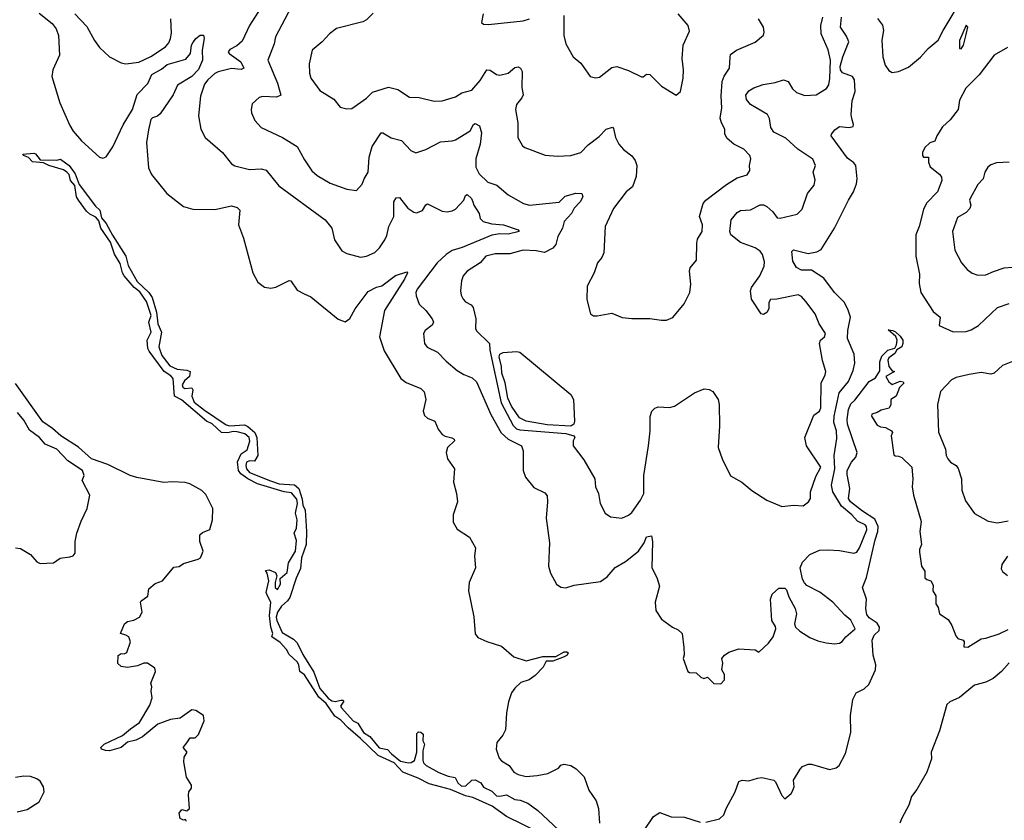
# Model space of a CAD drawing. Extents: x 2133489 to 2292442, y 756223 to 916462.
# Tile 441 of 463: x 2273040 to 2279016, y 874102 to 878960. Entities that reach past the tile are written whole.
import ezdxf

# ---------------------------------------------------------------- set-up
doc = ezdxf.new("R2010")
doc.units = 0

msp = doc.modelspace()

# ---------------------------------------------------------------- linework, layer by layer
at = {"layer": '0CON20XD'}
for points in [[(2278246.3, 878966.3), (2278276.3, 878926.4), (2278283.1, 878895), (2278273.6, 878835), (2278279.1, 878735), (2278293.1, 878683.1), (2278315, 878650.8), (2278335, 878640), (2278375, 878645.4), (2278435, 878671.8), (2278508.3, 878731.7), (2278554.5, 878785), (2278615.2, 878834.8), (2278644.8, 878895.2), (2278767.6, 879102.4)], [(2274535, 879084.4), (2274435, 878924.5), (2274389.5, 878830.5), (2274357.8, 878802.2), (2274315, 878780), (2274305.8, 878765), (2274310.8, 878755), (2274382.9, 878705), (2274400, 878665), (2274385, 878658.1), (2274325, 878662.8), (2274245, 878643.6), (2274225, 878634.4), (2274181.4, 878595), (2274162.2, 878567.8), (2274137.8, 878495), (2274125.8, 878375.8), (2274138.6, 878295), (2274165.7, 878245.7), (2274270, 878155), (2274325, 878086), (2274345, 878072.9), (2274435, 878050), (2274505, 878055.5), (2274535, 878046.9), (2274612.1, 877952.1), (2274894, 877745), (2274934, 877695), (2274951.2, 877625), (2274995, 877556.7), (2275025, 877541.2), (2275108.3, 877518.3), (2275145, 877524.4), (2275195, 877546.7), (2275223.5, 877575), (2275256.2, 877625), (2275268.7, 877651.3), (2275280.6, 877705), (2275311.6, 877765), (2275310.9, 877855), (2275325, 877880), (2275345, 877881.4), (2275395, 877816.7), (2275432.8, 877792.8), (2275449.1, 877789.1), (2275485, 877801.9), (2275505, 877837.1), (2275515, 877841.9), (2275605, 877797.7), (2275635, 877794), (2275665, 877800), (2275685, 877810), (2275735.7, 877864.3), (2275746.4, 877893.6), (2275755, 877898.8), (2275782.5, 877875), (2275790.6, 877855), (2275795.8, 877835), (2275829.2, 877785), (2275835, 877753.3), (2275853.8, 877735), (2275905, 877721.1), (2275975.7, 877715.7), (2276065.3, 877685.3), (2276070.8, 877675), (2276005, 877657.9), (2275955, 877661.4), (2275905, 877652.7), (2275725, 877578.4), (2275665, 877560), (2275627.7, 877535), (2275574.6, 877485), (2275451.8, 877325), (2275444.5, 877305), (2275445.5, 877285.5), (2275464.6, 877234.6), (2275505.6, 877195), (2275544.3, 877145), (2275551.4, 877125), (2275542.8, 877107.2), (2275500.8, 877075), (2275490, 877055), (2275498, 876995), (2275513.5, 876973.5), (2275575, 876942.5), (2275628.9, 876888.9), (2275695, 876831.2), (2275735, 876806.9), (2275786.7, 876786.7), (2275813, 876763), (2275898.9, 876565), (2275962.7, 876452.7), (2276004, 876414), (2276085.8, 876375), (2276095.8, 876345), (2276095.8, 876225), (2276110.8, 876185), (2276160.9, 876120.9), (2276228.3, 876088.3), (2276241.7, 876071.7), (2276244.3, 876035), (2276235.8, 875935), (2276256.2, 875785), (2276250, 875645), (2276262.3, 875602.3), (2276297.5, 875535), (2276325, 875516.7), (2276353.9, 875513.9), (2276405, 875530), (2276565, 875552.2), (2276605, 875579.4), (2276653.4, 875636.6), (2276716.6, 875673.4), (2276796.2, 875735), (2276830.8, 875785), (2276845, 875822.5), (2276875, 875827.5), (2276880.8, 875795), (2276876, 875635), (2276906.7, 875575), (2276923, 875523), (2276898, 875425), (2276901.2, 875375), (2276935, 875323.3), (2277002.5, 875275), (2277037.3, 875257.3), (2277060, 875235), (2277071.7, 875151.7), (2277073, 875107), (2277067.5, 875085), (2277096.1, 875006.1), (2277105, 875000), (2277145, 874997.5), (2277175, 874970), (2277193, 874963), (2277215, 874970), (2277253, 874933), (2277295, 874930), (2277317.5, 874955), (2277317, 874987), (2277302.5, 875015), (2277307.5, 875055), (2277302.5, 875085), (2277317.5, 875105), (2277345, 875123.3), (2277405, 875142.5), (2277505, 875137.5), (2277527, 875123), (2277585, 875177.5), (2277612.5, 875215), (2277629.2, 875265), (2277627.7, 875277.7), (2277604.2, 875315), (2277596.2, 875445), (2277607.5, 875475), (2277648.3, 875511.7), (2277685, 875510), (2277695, 875500), (2277708.3, 875458.3), (2277746.6, 875386.6), (2277754.3, 875355), (2277742.9, 875295), (2277748, 875275), (2277775, 875250), (2277835, 875212.5), (2277885, 875190.8), (2277935, 875180), (2277985, 875173.8), (2278015, 875176.7), (2278033, 875187), (2278053.6, 875216.4), (2278110, 875265), (2278085, 875316.2), (2278047.3, 875347.3), (2277976.2, 875425), (2277896.6, 875486.6), (2277817.9, 875527.9), (2277802.6, 875542.6), (2277790.8, 875565), (2277776.2, 875635), (2277790.9, 875669.1), (2277835.5, 875714.5), (2277895, 875741.4), (2277945, 875744.4), (2278015, 875738.9), (2278102.3, 875722.3), (2278120.9, 875729.1), (2278137.5, 875755), (2278181.3, 875865), (2278179.6, 875885), (2278171.1, 875895), (2278125, 875916.7), (2278091.7, 875955), (2278027.9, 876007.9), (2277975.3, 876095), (2277968, 876135), (2277988.3, 876235), (2277984.3, 876315.7), (2278000.7, 876419.3), (2277996.8, 876465), (2277981.6, 876515), (2277984.1, 876555), (2278013.2, 876695), (2278069.7, 876765), (2278099.4, 876830.6), (2278109.6, 876875), (2278105, 876930), (2278063.8, 877025), (2278066.2, 877075), (2278082.7, 877155), (2278065.8, 877204.2), (2278045, 877245.6), (2277985, 877304.3), (2277921, 877391), (2277845, 877440.7), (2277785, 877439.3), (2277755, 877455.6), (2277732, 877495), (2277725.7, 877554.3), (2277737.3, 877562.7), (2277825, 877540.9), (2277878.3, 877551.7), (2277904.6, 877565.4), (2277985, 877694.4), (2278070, 877865), (2278101.2, 877915), (2278119.6, 877965), (2278123.6, 877995), (2278114.6, 878074.6), (2278102.1, 878092.1), (2278065, 878120), (2277966, 878255), (2277966.7, 878265), (2277987.6, 878292.4), (2278015, 878311.9), (2278075, 878305.6), (2278098.2, 878311.8), (2278100.9, 878325), (2278091.2, 878361.2)], [(2273158.5, 878998.5), (2273236.8, 878936.8), (2273260.4, 878905), (2273274.6, 878865), (2273281.4, 878745), (2273242, 878655), (2273235.4, 878615), (2273282.9, 878455), (2273345, 878317.1), (2273365, 878283.5), (2273414.5, 878225), (2273525, 878126.5), (2273545, 878120), (2273565, 878127.3), (2273605, 878188.9), (2273668.2, 878321.8), (2273724.4, 878415.6), (2273753.7, 878506.3), (2273817.4, 878572.6), (2273842.8, 878627.2), (2273900.7, 878659.3), (2273935, 878687.3), (2274049.3, 878720.7), (2274077.1, 878755), (2274083.5, 878805), (2274090.6, 878819.4), (2274108.8, 878845), (2274135, 878866), (2274155, 878866.7), (2274160, 878845), (2274147.5, 878775), (2274149.1, 878715), (2274125, 878657.5), (2274084.1, 878615), (2273997.6, 878562.4), (2273972, 878505), (2273891.7, 878388.3), (2273876.2, 878373.8), (2273845.9, 878364.1), (2273835.3, 878354.7), (2273821.4, 878291.4), (2273810, 878215), (2273822, 878062), (2273840.3, 878020.3), (2273933.1, 877905), (2274035, 877825.6), (2274090.2, 877810.2), (2274225, 877808.8), (2274325, 877830.8), (2274360.3, 877820.3), (2274376.2, 877805), (2274367.5, 877715), (2274397.9, 877635), (2274454.3, 877424.3), (2274485, 877367.5), (2274525, 877336.9), (2274565, 877331.3), (2274595, 877336.6), (2274675, 877376.9), (2274685, 877375.7), (2274725, 877318.2), (2274766.3, 877296.3), (2274807.9, 877277.9), (2274973.1, 877143.1), (2275015, 877127.5), (2275042.9, 877147.1), (2275075.8, 877205), (2275155, 877310.6), (2275205, 877337.5), (2275237.5, 877345), (2275321.5, 877408.5), (2275389.5, 877429.5), (2275393.3, 877425), (2275375.3, 877385), (2275254.3, 877195), (2275223.6, 877035), (2275251.8, 876951.8), (2275353, 876783), (2275385, 876757.8), (2275475, 876721.4), (2275495, 876701.2), (2275504.4, 876655), (2275489.2, 876585), (2275497.9, 876557.9), (2275515, 876542.5), (2275558.8, 876525), (2275580, 876475), (2275603.6, 876443.6), (2275622.4, 876432.4), (2275662.4, 876422.4), (2275676.7, 876415), (2275680, 876405), (2275636.2, 876365), (2275628.8, 876335), (2275636.7, 876295), (2275679.2, 876235), (2275672.5, 876155), (2275691.5, 876085), (2275696.4, 876035), (2275670, 875955), (2275671.3, 875911.3), (2275695, 875868.6), (2275769.5, 875819.5), (2275806.1, 875756.1), (2275801.4, 875705), (2275806.5, 875635), (2275767.5, 875545), (2275763.8, 875495), (2275796.3, 875336.3), (2275804.5, 875234.5), (2275821.1, 875211.1), (2275876.3, 875186.3), (2275965, 875160), (2276040, 875095), (2276115, 875070.6), (2276215, 875095.4), (2276295, 875096), (2276345, 875124.2), (2276360, 875125), (2276368.8, 875118.8), (2276362, 875105), (2276345, 875093.6), (2276275, 875068), (2276235, 875067.5), (2276217.7, 875032.3), (2276169.5, 874980.5), (2276132, 874955), (2276080.8, 874939.2), (2276045.5, 874905), (2276025.5, 874875), (2276007.8, 874822.2), (2275995.4, 874754.6), (2275988, 874652), (2275971.9, 874618.1), (2275935.4, 874575), (2275931.8, 874535), (2275950.1, 874480.1), (2275965, 874462.3), (2276010, 874435), (2276039.4, 874395), (2276065, 874381.2), (2276115, 874368.1), (2276180, 874375)], [(2273374.4, 878995), (2273448, 878918), (2273493.8, 878833.8), (2273525, 878790.8), (2273585.4, 878735.4), (2273655, 878697.5), (2273685, 878692.5), (2273763.2, 878703.2), (2273835, 878736.2), (2273925.6, 878795), (2273945, 878819.2), (2273955.4, 878845), (2273961.1, 878878.9), (2273958, 878965)], [(2274688.6, 879035), (2274591.9, 878855), (2274584.2, 878814.2), (2274545.6, 878715), (2274605.7, 878575.7), (2274625, 878502.5), (2274599.2, 878490.8), (2274516.5, 878493.5), (2274492.5, 878487.5), (2274451.4, 878448.6), (2274444.1, 878415.9), (2274446, 878395), (2274467.3, 878347.3), (2274505, 878306), (2274635.4, 878245.4), (2274725, 878190.8), (2274768.9, 878108.9), (2274813.1, 878043.1), (2274844.7, 878014.7), (2274925, 877967.8), (2275025, 877930.8), (2275085, 877923.3), (2275118.1, 877961.9), (2275130, 877995), (2275154.4, 878035), (2275161.8, 878125), (2275178.9, 878191.1), (2275235, 878274.2), (2275245, 878274.3), (2275295, 878242.7), (2275357.6, 878227.6), (2275415, 878166.2), (2275445, 878151.2), (2275505, 878172.2), (2275595, 878219.5), (2275664.3, 878224.3), (2275685, 878231.2), (2275774.4, 878285), (2275795, 878323.8), (2275805, 878330.8), (2275830, 878315), (2275843, 878273), (2275835.2, 878204.8), (2275808.2, 878115), (2275808.9, 878065), (2275828.5, 878025), (2275880.6, 877975), (2275936.9, 877956.9), (2276005, 877896.9), (2276098, 877845), (2276135, 877834.6), (2276315, 877853.8), (2276351.5, 877888.5), (2276415, 877907.3), (2276452.5, 877905), (2276457.1, 877885), (2276441.1, 877855), (2276405, 877815.7), (2276388.9, 877785), (2276344.4, 877735), (2276334.4, 877695), (2276306.2, 877645), (2276293.3, 877595), (2276276.5, 877573.5), (2276225, 877546.9), (2276175, 877557.7), (2276095, 877561.5), (2276015, 877539.2), (2275925, 877539), (2275868.5, 877525), (2275835, 877485.4), (2275755.8, 877435), (2275731.4, 877405), (2275721.9, 877375), (2275715.8, 877315.8), (2275719.2, 877289.2), (2275731.4, 877265), (2275745, 877247.5), (2275780.3, 877230.3), (2275793.1, 877213.1), (2275808.6, 877145), (2275805.9, 877085.9), (2275812.4, 877072.4), (2275892.2, 876995), (2275893.2, 876955), (2275962.5, 876635), (2276035, 876497.5), (2276055, 876478.4), (2276075, 876471.9), (2276355, 876448.7), (2276403.8, 876435), (2276410, 876425), (2276399.2, 876405), (2276400, 876375), (2276465, 876288.8), (2276531.2, 876175), (2276534.3, 876125), (2276554, 876085), (2276564, 876025), (2276593.3, 875965), (2276625, 875943.8), (2276695, 875936), (2276735, 875953.1), (2276755, 875970.8), (2276807.5, 876045), (2276828.1, 876085), (2276828.1, 876195), (2276856.9, 876375), (2276866.7, 876465), (2276867.7, 876552.3), (2276875.9, 876584.1), (2276895, 876603.3), (2276915, 876611.2), (2276985, 876608), (2277013.9, 876616.1), (2277135, 876696.7), (2277195, 876720), (2277225, 876716.7), (2277247.5, 876705), (2277278.8, 876655), (2277286, 876625), (2277287.5, 876495), (2277280, 876365), (2277303.8, 876295), (2277355, 876192.5), (2277423.3, 876155), (2277483.2, 876103.2), (2277574.3, 876044.3), (2277665, 876006.2), (2277736.1, 876013.9), (2277795, 876010), (2277828, 876035), (2277840, 876055), (2277839.4, 876095), (2277872.6, 876187.4), (2277902.9, 876245), (2277815.6, 876375), (2277806.4, 876425), (2277859.3, 876560.7), (2277895, 876584.3), (2277902.7, 876605), (2277904.7, 876755), (2277929.5, 876805), (2277933.1, 876825), (2277912.6, 876892.6), (2277894.3, 876995), (2277901.4, 877015), (2277925, 877035.8), (2277930, 877055), (2277893.3, 877115), (2277868.8, 877175), (2277810.6, 877250.6), (2277785, 877280), (2277765, 877290), (2277635, 877264.4), (2277597.1, 877262.9), (2277587.1, 877245), (2277587.5, 877205), (2277575, 877183.3), (2277555, 877171.2), (2277540, 877175), (2277482.5, 877265), (2277475.8, 877315), (2277482.5, 877335), (2277532.5, 877405), (2277558.8, 877465), (2277560.7, 877490.7), (2277549.2, 877535), (2277534.2, 877555), (2277505, 877575.6), (2277415, 877607.9), (2277355.7, 877655), (2277350.4, 877675), (2277358.9, 877745), (2277395, 877790.6), (2277415, 877802.9), (2277475, 877805.6), (2277535, 877837.5), (2277555, 877837.5), (2277575, 877825.6), (2277611.4, 877795), (2277637.7, 877757.7), (2277655, 877755.8), (2277759.7, 877780.3), (2277789.7, 877810.3), (2277821.9, 877905), (2277862.9, 877955), (2277868.9, 877988.9), (2277856.7, 878035), (2277871.1, 878075), (2277855, 878114.2), (2277763.4, 878173.4), (2277690.2, 878240.2), (2277618.2, 878278.2), (2277600, 878305), (2277591.1, 878361.1), (2277578.8, 878385), (2277475, 878445.7), (2277451.9, 878475), (2277447.7, 878502.3), (2277465, 878528), (2277495, 878545.8), (2277553.2, 878566.8), (2277625, 878578.9), (2277675, 878594.4), (2277704.2, 878585), (2277730.8, 878540.8), (2277755, 878518.1), (2277805, 878500), (2277875, 878504.4), (2277938, 878542), (2277951.4, 878565), (2277957.9, 878602.1), (2277961.2, 878715), (2277946.9, 878776.9), (2277903.8, 878875), (2277902.3, 878925), (2277914.4, 878974.4)], [(2275185, 878999.2), (2275145, 878959.2), (2275122.6, 878947.4), (2274963.8, 878906.2), (2274920, 878875), (2274875.4, 878824.6), (2274816, 878775), (2274797.7, 878692.3), (2274799.2, 878635), (2274808, 878605), (2274861.3, 878531.3), (2274946.8, 878476.8), (2274985, 878428.8), (2275025, 878420), (2275055, 878422), (2275145.4, 878484.6), (2275180.5, 878519.5), (2275279.1, 878550.9), (2275335, 878536.9), (2275405, 878490), (2275465, 878487.5), (2275555, 878466), (2275605, 878467.5), (2275685, 878492.5), (2275724.5, 878515.5), (2275785, 878532.9), (2275835, 878591.9), (2275875, 878655.6), (2275895, 878654.5), (2275935, 878627.5), (2275955, 878623.5), (2276005, 878635.6), (2276045, 878669.2), (2276065, 878674.2), (2276079.2, 878665), (2276088.9, 878645), (2276088.7, 878548.7), (2276095.8, 878505), (2276087.5, 878485), (2276055.8, 878445), (2276050, 878415), (2276064.2, 878335), (2276064, 878245), (2276092, 878195), (2276105, 878184), (2276228.8, 878138.8), (2276305, 878132.5), (2276385, 878135.8), (2276445, 878154.2), (2276489.8, 878200.2), (2276557.8, 878252.2), (2276600, 878295), (2276637.7, 878307.7), (2276645, 878300), (2276655.8, 878245), (2276677.1, 878205), (2276705, 878172.5), (2276755, 878134), (2276775.8, 878105), (2276785.7, 878075), (2276781.7, 878008.3), (2276760, 877945), (2276722, 877915), (2276644.3, 877815), (2276594.3, 877705), (2276585.6, 877544.4), (2276573.2, 877516.8), (2276548, 877485), (2276526.2, 877425), (2276485, 877342.5), (2276483.1, 877263.1), (2276504.4, 877174.4), (2276523, 877163), (2276545, 877162.5), (2276635, 877180), (2276697, 877153), (2276755, 877146.7), (2276865, 877146.7), (2276935, 877136.7), (2276965, 877136.7), (2277005, 877153.3), (2277073.8, 877235), (2277106.7, 877305), (2277113.8, 877355), (2277106.2, 877435), (2277110, 877455), (2277148.8, 877501.2), (2277149.2, 877605), (2277155, 877627.5), (2277183.3, 877675), (2277184.6, 877715), (2277165.5, 877765), (2277188.1, 877845), (2277205, 877864.3), (2277330.2, 877959.8), (2277395, 878000.8), (2277455, 878018.8), (2277472, 878045), (2277469.2, 878075), (2277477.5, 878115), (2277472, 878135), (2277435, 878174), (2277374.5, 878204.5), (2277335, 878238.8), (2277320.8, 878265), (2277320.8, 878295), (2277298.8, 878335), (2277292.3, 878362.3), (2277301.8, 878425), (2277298.4, 878495), (2277303.3, 878585), (2277315, 878617.5), (2277348.5, 878665), (2277352.2, 878732.2)], [(2275853.6, 878996.4), (2275843.3, 878943.3), (2275855, 878932.5), (2275885, 878930), (2276095, 878953.8), (2276135, 878966)], [(2276342.5, 878985), (2276342.5, 878865), (2276355, 878812.5), (2276400, 878735), (2276445.8, 878695.8), (2276502.5, 878615), (2276535, 878606.7), (2276558.8, 878611.2), (2276635, 878670), (2276665, 878676.2), (2276735, 878652), (2276815, 878613.3), (2276825, 878612.5), (2276845, 878630), (2276865, 878626.7), (2276935, 878557.5), (2277025, 878502.5), (2277050, 878525), (2277066.7, 878605), (2277068.8, 878655), (2277061.2, 878725), (2277066.2, 878805), (2277105, 878890), (2277097.5, 878925), (2277035.8, 878995.8)], [(2277352.2, 878732.2), (2277355, 878748.8), (2277390, 878775), (2277505, 878824), (2277553.9, 878866.1), (2277558.8, 878885), (2277554.1, 878914.1), (2277524.5, 878964.5)], [(2278091.2, 878361.2), (2278087.5, 878385), (2278093.2, 878466.8), (2278111.6, 878525), (2278107, 878595), (2278094.7, 878615), (2278035, 878638.3), (2278022.8, 878655), (2278019.5, 878675), (2278036.5, 878735), (2278073.3, 878825), (2278059.3, 878859.3), (2278021.8, 878915), (2278028.9, 878975)], [(2278755, 878782.2), (2278767.9, 878805), (2278785, 878870), (2278794.2, 878915), (2278785.7, 878925.7), (2278745, 878833.8), (2278744.8, 878784.8), (2278755, 878782.2)], [(2279035, 878791.2), (2278954.5, 878745), (2278863.1, 878625), (2278782, 878545), (2278745, 878472.5), (2278736, 878415), (2278688.3, 878351.7), (2278640.2, 878309.8), (2278606, 878255), (2278595, 878223.3), (2278565, 878213.8), (2278534.1, 878185), (2278520, 878155), (2278520, 878135), (2278525, 878125.8), (2278545, 878125.7), (2278555.5, 878125.5), (2278556.8, 878095), (2278566.5, 878066.5), (2278625, 878021.4), (2278634.4, 878005), (2278636.4, 877985), (2278611.1, 877915), (2278544, 877846), (2278525, 877807.5), (2278500.3, 877705), (2278479.5, 877655), (2278479.4, 877525), (2278500.8, 877415), (2278500.1, 877360.1), (2278510, 877305), (2278585, 877190), (2278626, 877155), (2278621.2, 877105), (2278705, 877067.1), (2278785, 877067.9), (2278815, 877078.5), (2278858.9, 877105), (2278975, 877213.3), (2279045, 877238.1)], [(2276196.9, 874026.9), (2275995, 874125.5), (2275907.4, 874187.4), (2275790, 874240), (2275745, 874251.2), (2275655, 874290), (2275595, 874305.6), (2275525, 874323.8), (2275458.5, 874358.5), (2275366, 874395), (2275311.9, 874451.9), (2275215, 874495.8), (2275109.2, 874599.2), (2275032.7, 874662.7), (2274989.6, 874709.6), (2274953.1, 874735), (2274900.2, 874810.2), (2274855, 874848.6), (2274768.8, 874985), (2274740.8, 875005), (2274734.3, 875045), (2274725, 875064), (2274675, 875109.2), (2274659.1, 875139.1), (2274621.3, 875181.3), (2274571.2, 875215), (2274576.9, 875235), (2274564.6, 875274.6), (2274555.6, 875345), (2274563.9, 875423.9), (2274540, 875475), (2274536.7, 875485), (2274551.2, 875555), (2274542, 875602), (2274532.5, 875617.5), (2274555, 875622.5), (2274592.5, 875605), (2274600, 875585), (2274590, 875545), (2274590, 875515), (2274605, 875503.3), (2274623.8, 875535), (2274621.2, 875568.8), (2274664, 875605), (2274671.2, 875665), (2274714.3, 875735), (2274719.7, 875799.7), (2274706, 875845), (2274719.2, 875875), (2274723.3, 875925), (2274714.4, 875965), (2274725.5, 876024.5), (2274721.8, 876051.8), (2274689.6, 876089.6), (2274645, 876094.5), (2274483.6, 876143.6), (2274425, 876174.4), (2274382.9, 876205), (2274367.1, 876225), (2274362.4, 876277.6), (2274384, 876325), (2274420, 876350), (2274437.4, 876402.6), (2274433.3, 876425), (2274406.9, 876446.9), (2274359.2, 876459.2), (2274335, 876461.8), (2274302.4, 876452.4), (2274265, 876455.8), (2274208.5, 876508.5), (2274174.2, 876525), (2274023.1, 876653.1), (2273978.8, 876675), (2273972.2, 876782.2), (2273958.2, 876798.2), (2273917.1, 876825), (2273825, 876948), (2273818.1, 876965), (2273814.3, 877015.7), (2273837.1, 877065), (2273824.4, 877125), (2273838.9, 877165), (2273809.9, 877249.9), (2273769.5, 877309.5), (2273734.5, 877335), (2273674.4, 877405), (2273663.3, 877425), (2273649.8, 877479.8), (2273615, 877536.7), (2273590.9, 877610.9), (2273533.5, 877695), (2273520, 877740), (2273501.5, 877761.5), (2273465, 877780), (2273445, 877798.8), (2273396.2, 877865), (2273383.9, 877886.1), (2273373.9, 877953.9), (2273347.5, 877985), (2273340, 878020), (2273325.8, 878035.8), (2273305, 878048.8), (2273217.5, 878075), (2273185, 878091.2), (2273118.3, 878098.3), (2273094.2, 878124.2), (2273062.5, 878135), (2273060, 878145), (2273125, 878150), (2273135.9, 878145.9), (2273165, 878110), (2273265, 878106.7), (2273287, 878113), (2273340, 878075), (2273377.1, 878025), (2273400.6, 877960.6), (2273499.4, 877829.4), (2273526.7, 877805), (2273537.5, 877757.5), (2273565, 877724), (2273603, 877653), (2273685, 877525.8), (2273699.2, 877469.2), (2273752.2, 877372.2), (2273824.3, 877305), (2273843.8, 877273.8), (2273870.5, 877185), (2273878.2, 877115), (2273901.1, 877065), (2273884.3, 876975), (2273903, 876923), (2273950.8, 876860.8), (2273995, 876838.9), (2274055, 876834.3), (2274073.8, 876825), (2274071.2, 876795), (2274040.7, 876769.3), (2274026, 876745), (2274030.9, 876730.9), (2274043, 876723), (2274085.5, 876725.5), (2274090, 876715), (2274084, 876675), (2274099.5, 876639.5), (2274160.7, 876590.7), (2274292.4, 876502.4), (2274315, 876495.4), (2274405, 876501.4), (2274425, 876492.5), (2274466.5, 876455), (2274480, 876425), (2274485.5, 876315), (2274465, 876281.9), (2274435, 876284.4), (2274417.1, 876275), (2274412.5, 876255), (2274416.7, 876235), (2274435, 876212.9), (2274561.7, 876161.7), (2274615, 876144.3), (2274707.1, 876137.1), (2274735, 876116.2), (2274755, 876050), (2274759.1, 876015), (2274773.1, 875985), (2274781.5, 875855), (2274778.6, 875775), (2274750.9, 875695), (2274745, 875631.2), (2274718.5, 875571.5), (2274680.6, 875455), (2274666.1, 875433.9), (2274629.1, 875400.9), (2274604.4, 875365), (2274597.5, 875335), (2274601.1, 875315), (2274632.1, 875242.1), (2274702.3, 875202.3), (2274725, 875180), (2274759.2, 875109.2), (2274825, 875002), (2274862.7, 874902.7), (2274889.2, 874869.2), (2274912.5, 874842.5), (2274935, 874827.8), (2274957.1, 874822.9), (2274989.3, 874830.7), (2275001.7, 874831.7), (2275007.5, 874825), (2274987.5, 874795), (2274993.3, 874785), (2275065, 874706), (2275092.7, 874692.7), (2275125.8, 874635), (2275165, 874610), (2275221.8, 874541.8), (2275272.7, 874532.7), (2275296.7, 874505), (2275351.9, 874461.9), (2275398.9, 874451.1), (2275417.1, 874452.9), (2275436.7, 874465), (2275450, 874515), (2275450.7, 874629.3), (2275460.7, 874639.3), (2275475, 874636.7), (2275488, 874625), (2275486.7, 874585), (2275497.5, 874565), (2275486.4, 874523.6), (2275487, 874467), (2275491.7, 874451.7), (2275507.5, 874435), (2275585, 874392.5), (2275640.7, 874370.7), (2275682.5, 874362.5), (2275699.3, 874329.3), (2275720.6, 874310.6), (2275748.6, 874311.4), (2275785, 874346.2), (2275805, 874348.8), (2275839.3, 874329.3), (2275855, 874303.3), (2275905, 874278.6), (2275935, 874250.8), (2275955, 874248), (2275995, 874256.9), (2276045, 874228), (2276077.5, 874225), (2276125, 874205.6), (2276185, 874162), (2276342.5, 874015)], [(2279045, 878095.6), (2278968.8, 878091.2), (2278935, 878079.2), (2278915.4, 878064.6), (2278898.1, 878035), (2278887.5, 877995), (2278855, 877960), (2278809.2, 877875), (2278805.8, 877865), (2278812.9, 877835), (2278807.5, 877815), (2278785, 877790.8), (2278731.2, 877758.8), (2278702.5, 877675), (2278715, 877562.5), (2278756, 877485), (2278791.2, 877445), (2278821.7, 877421.7), (2278855, 877410.8), (2278905, 877411.4), (2278951.2, 877431.2), (2279015, 877454.3), (2279065, 877457.5)], [(2277205, 874092), (2277287.7, 874112.3), (2277313.3, 874135), (2277328, 874175), (2277382, 874275), (2277405, 874337.5), (2277425, 874345.8), (2277465, 874341.2), (2277517.5, 874357.5), (2277545, 874361.9), (2277616.7, 874345), (2277627.5, 874335), (2277665, 874252.5), (2277685, 874232.5), (2277722.5, 874265), (2277730.7, 874279.3), (2277740, 874305), (2277736.7, 874345), (2277776.4, 874413.6), (2277791.7, 874428.3), (2277825, 874443.3), (2277845, 874443.8), (2277955, 874410.8), (2277995, 874421.2), (2278014.1, 874435.9), (2278052.4, 874507.6), (2278084.4, 874634.4), (2278082.2, 874737.8), (2278097.5, 874835), (2278116.7, 874875), (2278165, 874899.2), (2278193.8, 874926.2), (2278234.2, 875015), (2278235.7, 875045), (2278219.8, 875105), (2278214.8, 875194.8), (2278226, 875225), (2278256.3, 875255), (2278259.4, 875275), (2278245, 875299.1), (2278195, 875330.2), (2278181.1, 875351.1), (2278175.2, 875385), (2278180, 875445), (2278154.6, 875515.4), (2278180.7, 875575), (2278231.6, 875805), (2278248.4, 875855), (2278250.4, 875885), (2278229.8, 875929.8), (2278155, 875977.5), (2278082.9, 876035), (2278070.6, 876055), (2278078.2, 876115), (2278061.5, 876201.5), (2278062.6, 876225), (2278089.2, 876275), (2278115.3, 876304.7), (2278123.9, 876335), (2278065.3, 876505), (2278062.3, 876535), (2278070.8, 876595), (2278085, 876629.4), (2278109.5, 876650.5), (2278195, 876765.7), (2278235, 876786.7), (2278259.7, 876830.3), (2278261.4, 876885), (2278271.9, 876918.1), (2278310, 876955), (2278352.3, 876967.7), (2278361.9, 876988.1), (2278365.8, 877015), (2278358.6, 877038.6), (2278311.7, 877078.3), (2278340, 877075), (2278355, 877066.2), (2278385, 877038.8), (2278400.8, 877015), (2278401.2, 876995), (2278393.3, 876975), (2278363.3, 876956.7), (2278352, 876935), (2278315, 876908.8), (2278309.2, 876895), (2278315, 876856.2), (2278335, 876830), (2278350, 876825), (2278297.5, 876795), (2278315, 876763.3), (2278335, 876747.5), (2278385, 876766.2), (2278403.3, 876763.3), (2278406, 876755), (2278380.8, 876729.2), (2278360, 876675), (2278327.5, 876655), (2278327.5, 876625), (2278316.4, 876603.6), (2278268.3, 876591.7), (2278243.9, 876576.1), (2278213, 876567), (2278210, 876555), (2278245, 876500), (2278265, 876490), (2278295, 876486.2), (2278332.5, 876465), (2278336.7, 876455), (2278330, 876435), (2278345, 876320), (2278353, 876313), (2278375, 876312.5), (2278395, 876303.3), (2278454, 876245), (2278460.6, 876175), (2278457.1, 876125), (2278464.3, 876074.3), (2278512.5, 875915), (2278503.8, 875855), (2278513.6, 875776.4), (2278501.2, 875745), (2278501.7, 875728.3), (2278513.8, 875645), (2278533.8, 875615), (2278534.2, 875574.2), (2278545, 875562.5), (2278570, 875555), (2278585, 875530), (2278582.5, 875495), (2278600, 875465), (2278600, 875415), (2278613.9, 875393.9), (2278622, 875355), (2278675, 875321.2), (2278697.1, 875285), (2278721.2, 875221.2), (2278735, 875206.2), (2278767.5, 875195), (2278772.5, 875185), (2278770, 875155), (2278795, 875153.3), (2278875, 875204), (2278905, 875206.7), (2278985, 875234.4), (2279039.1, 875260.9)], [(2276385, 876493.8), (2276242.1, 876502.1), (2276113.3, 876525), (2276073.4, 876543.4), (2276024.8, 876614.8), (2276003.3, 876663.3), (2275987.3, 876757.3), (2275966.5, 876815), (2275964.6, 876855), (2275950.3, 876915), (2275955, 876930.5), (2275975, 876940.3), (2276055, 876947.7), (2276075, 876942.5), (2276385.5, 876685), (2276401.6, 876655), (2276407.8, 876525), (2276403.3, 876505), (2276385, 876493.8)], [(2279065, 876885.6), (2279005, 876862.2), (2278954.2, 876815), (2278935, 876808.8), (2278875, 876819.1), (2278802, 876808), (2278725, 876790), (2278695, 876775.7), (2278628.1, 876705), (2278610.6, 876625), (2278617, 876457), (2278660, 876355), (2278664.2, 876315), (2278674, 876295), (2278690, 876275), (2278725, 876256), (2278737, 876237), (2278755.6, 876175), (2278758.5, 876105), (2278780.9, 876040.9), (2278834.5, 875964.5), (2278918.3, 875918.3), (2278975, 875906.4), (2279040.2, 875919.8)], [(2274052.5, 874095), (2274047, 874107), (2274035, 874103.3), (2274015, 874112.5), (2274008.8, 874145), (2274025, 874167.5), (2274055, 874160), (2274070, 874175), (2274063.8, 874255), (2274067.5, 874275), (2274083, 874297), (2274083.3, 874315), (2274053.3, 874365), (2274037, 874457), (2274037.5, 874485), (2274056.7, 874515), (2274032.5, 874545), (2274055, 874572.5), (2274075, 874602.5), (2274105, 874602.5), (2274126.1, 874623.9), (2274158.8, 874705), (2274155, 874737.5), (2274108.3, 874768.3), (2274085, 874773.3), (2274015, 874722.5), (2273955, 874714), (2273878.8, 874685), (2273785, 874609.1), (2273745, 874588.5), (2273693.4, 874576.6), (2273656.2, 874545), (2273585, 874523.3), (2273560, 874525), (2273537.5, 874535), (2273533.3, 874545), (2273553.3, 874565), (2273663.8, 874616.2), (2273711.9, 874658.1), (2273768.1, 874695), (2273829.7, 874800.3), (2273843.8, 874845), (2273838.8, 874885), (2273843, 874913), (2273836.7, 874935), (2273863.3, 875005), (2273860, 875025), (2273815, 875055.7), (2273793.6, 875056.4), (2273755, 875040), (2273695, 875030), (2273655, 875036.5), (2273636.4, 875053.6), (2273638.6, 875101.4), (2273655, 875113.8), (2273675, 875113.3), (2273689.5, 875120.5), (2273712.5, 875185), (2273702.5, 875215), (2273685, 875226.7), (2273652.5, 875235), (2273675.5, 875295), (2273695, 875309.1), (2273732.3, 875317.7), (2273766.7, 875335), (2273782.5, 875365), (2273772.5, 875425), (2273777.5, 875435), (2273818.3, 875461.7), (2273823.6, 875506.4), (2273861.7, 875538.3), (2273907.5, 875555), (2273975, 875637.5), (2274007, 875643), (2274035, 875661.2), (2274123.9, 875686.1), (2274136.7, 875695), (2274153.3, 875735), (2274134, 875795), (2274133.8, 875835), (2274150.5, 875849.5), (2274193.9, 875866.1), (2274210, 875925), (2274211.5, 875995), (2274169.7, 876079.7), (2274145, 876103.8), (2274073.5, 876143.5), (2274045, 876151.5), (2273965, 876156.8), (2273915, 876152.5), (2273752, 876182), (2273710, 876195), (2273575, 876260.8), (2273475, 876296.1), (2273396.5, 876366.5), (2273289.6, 876435), (2273239.4, 876479.4), (2273180.4, 876520.4), (2273015, 876753.5)], [(2273013.7, 875756.3), (2273045, 875751.5), (2273105.7, 875715), (2273145, 875670), (2273165, 875660.8), (2273245, 875663.8), (2273285, 875693.3), (2273345, 875700), (2273365, 875706.7), (2273377.7, 875722.3), (2273377.5, 875795), (2273387.5, 875845), (2273412.7, 875917.3), (2273448.8, 875995), (2273466.2, 876075), (2273420, 876165), (2273432, 876195), (2273421.4, 876225), (2273332.8, 876282.8), (2273265, 876354), (2273194.2, 876384.2), (2273159.7, 876425), (2273099.3, 876469.3), (2273065, 876530), (2273026.3, 876576.4)], [(2279035, 875706), (2279001.2, 875655), (2278998, 875628), (2279005, 875612.5), (2279035, 875587.5)], [(2279045, 875057.1), (2278998.9, 875005), (2278947.8, 874962.2), (2278905, 874939.7), (2278835, 874923), (2278745, 874848.4), (2278685, 874821.6), (2278666.8, 874805), (2278623.8, 874645), (2278572.5, 874515), (2278573.3, 874475), (2278545.2, 874395), (2278485, 874288.5), (2278453.2, 874246.8), (2278437.1, 874195), (2278394.5, 874115.5), (2278382.5, 874085)], [(2276180, 874375), (2276245, 874386.2), (2276310.5, 874419.5), (2276325, 874436.2), (2276345, 874442.5), (2276384.4, 874434.4), (2276418, 874415), (2276466.2, 874366.2), (2276494.4, 874285), (2276539.8, 874219.8), (2276553.2, 874175), (2276558.2, 874085)], [(2273025, 874153.8), (2273085, 874168.6), (2273158.6, 874215), (2273187.8, 874275), (2273184.4, 874305), (2273165, 874340), (2273144.5, 874354.5), (2273105, 874367.8), (2273065, 874370.6), (2273015, 874363.1)], [(2276825, 874032.5), (2276886.7, 874125), (2276925, 874150), (2276995, 874123.3), (2277075, 874121.2), (2277170.5, 874090.5)]]:
    msp.add_lwpolyline(points, dxfattribs=at)

doc.saveas('drawing.dxf')
